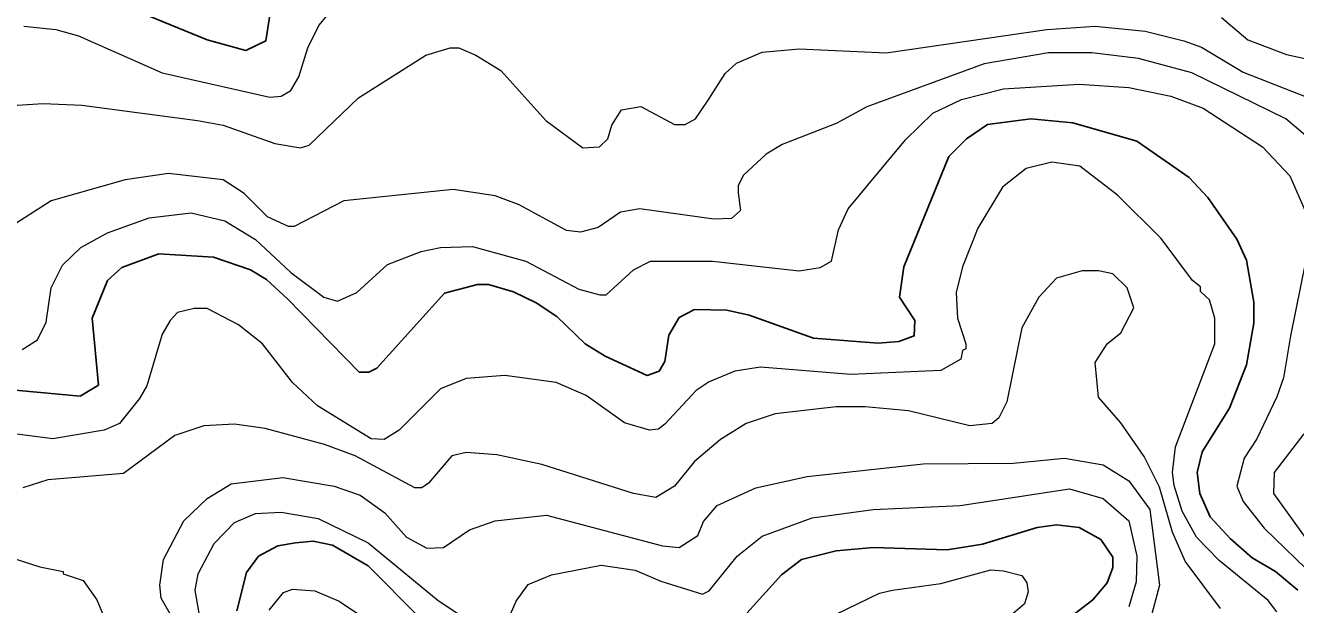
# Model space of a CAD drawing. Extents: x 423 to 448.8, y 7456.3 to 7484.
# Drawn here: x 432.712 to 433.933, y 7471.885 to 7472.442 of the extents above; entities that cross this region are included whole.
import ezdxf

# ---------------------------------------------------------------- set-up
doc = ezdxf.new("R2010")
doc.units = 0
doc.header["$LTSCALE"] = 0.032
doc.layers.add('1', color=7, linetype='Continuous', lineweight=25)
doc.layers.add('2', color=7, linetype='Continuous', lineweight=13)

msp = doc.modelspace()

# ---------------------------------------------------------------- linework, layer by layer
at = {"layer": '1'}
for points in [[(432.7735, 7472.4745), (432.8864, 7472.4281), (432.9235, 7472.418), (432.9429, 7472.4273), (432.9483, 7472.4621)], [(433.9352, 7471.899), (433.9137, 7471.917), (433.8911, 7471.9299), (433.8702, 7471.9485), (433.8509, 7471.9694), (433.8409, 7471.9918), (433.8385, 7472.012), (433.8432, 7472.0321), (433.8694, 7472.0738), (433.8857, 7472.1156), (433.8927, 7472.1558), (433.8927, 7472.1759), (433.8857, 7472.2161), (433.8764, 7472.2363), (433.8486, 7472.2765), (433.8308, 7472.2958), (433.7805, 7472.3306), (433.7187, 7472.3484), (433.6784, 7472.3523), (433.6367, 7472.3468), (433.6166, 7472.3329), (433.5995, 7472.3159), (433.5562, 7472.21), (433.5523, 7472.1806), (433.567, 7472.1581), (433.5663, 7472.1434), (433.5516, 7472.138), (433.5315, 7472.1364), (433.4696, 7472.1411), (433.4077, 7472.1635), (433.3861, 7472.1682), (433.3551, 7472.1689), (433.3404, 7472.1612), (433.3304, 7472.1442), (433.3265, 7472.1187), (433.3211, 7472.1094), (433.3095, 7472.1055), (433.2692, 7472.124)], [(433.2692, 7472.124), (433.2499, 7472.1357), (433.2228, 7472.162), (433.2027, 7472.1751), (433.1811, 7472.1859), (433.1571, 7472.1929), (433.1463, 7472.1929), (433.1146, 7472.1844), (433.0496, 7472.1125), (433.0419, 7472.1086), (433.0326, 7472.1086), (432.9637, 7472.179), (432.9436, 7472.1976), (432.9282, 7472.2069), (432.8926, 7472.2192), (432.84, 7472.2223), (432.8044, 7472.2091), (432.7905, 7472.1968), (432.7758, 7472.1605), (432.782, 7472.0962), (432.7642, 7472.0854), (432.6807, 7472.0932)], [(433.3814, 7471.8503), (433.4386, 7471.9137), (433.458, 7471.9284), (433.4913, 7471.9369), (433.5268, 7471.94), (433.598, 7471.9377), (433.632, 7471.9431), (433.6846, 7471.9593), (433.7032, 7471.9616), (433.725, 7471.9591), (433.7457, 7471.9477), (433.7573, 7471.9307), (433.7573, 7471.9207), (433.7519, 7471.906), (433.738, 7471.8897), (433.7202, 7471.8758)], [(432.915, 7471.8789), (432.9243, 7471.916), (432.9359, 7471.9315), (432.9545, 7471.9416), (432.9715, 7471.9446), (432.9885, 7471.9462), (433.0071, 7471.9423), (433.0411, 7471.9222), (433.0906, 7471.8727)]]:
    msp.add_lwpolyline(points, dxfattribs=at)
at = {"layer": '2'}
for points in [[(432.7101, 7472.4412), (432.741, 7472.4381), (432.7627, 7472.4319), (432.8431, 7472.3963), (432.9467, 7472.3731), (432.9576, 7472.3739), (432.9668, 7472.3793), (432.9746, 7472.3925), (432.9831, 7472.4203), (432.9939, 7472.442), (433.0187, 7472.4721)], [(433.8617, 7472.4497), (433.8872, 7472.428), (433.9244, 7472.4141), (433.9492, 7472.4087)], [(433.3683, 7472.37), (433.3845, 7472.3956), (433.3953, 7472.4056), (433.4201, 7472.4164), (433.4557, 7472.4195), (433.5392, 7472.4157), (433.6939, 7472.4381), (433.7403, 7472.4412), (433.7883, 7472.4366), (433.8254, 7472.4273), (433.8424, 7472.4211), (433.8826, 7472.3971), (433.9538, 7472.3693)], [(433.9445, 7472.3345), (433.9236, 7472.3522), (433.8331, 7472.3963), (433.7821, 7472.4103), (433.7372, 7472.4157), (433.6955, 7472.4157), (433.6336, 7472.4049), (433.5207, 7472.3638), (433.4912, 7472.3476), (433.4394, 7472.3275), (433.424, 7472.3182), (433.4023, 7472.2981), (433.3969, 7472.2881), (433.3969, 7472.2811), (433.3992, 7472.2641), (433.3907, 7472.2563), (433.3737, 7472.2556), (433.3025, 7472.2656), (433.284, 7472.2625), (433.2623, 7472.2478), (433.2453, 7472.2432), (433.2321, 7472.2448), (433.1865, 7472.2695), (433.1633, 7472.278), (433.1231, 7472.2842), (433.0179, 7472.2734), (432.97, 7472.2486), (432.9645, 7472.2486), (432.9444, 7472.2579), (432.922, 7472.2803), (432.9019, 7472.2935), (432.8493, 7472.2997), (432.8075, 7472.2935), (432.7364, 7472.2734), (432.6946, 7472.2463)], [(432.7039, 7472.3654), (432.7286, 7472.3669), (432.7658, 7472.3654), (432.8771, 7472.3507), (432.9019, 7472.3461), (432.9514, 7472.3283), (432.9761, 7472.3244), (432.9846, 7472.3267), (433.0318, 7472.3724), (433.0968, 7472.4133), (433.12, 7472.4203), (433.1285, 7472.4203), (433.1448, 7472.4133), (433.1687, 7472.3986), (433.212, 7472.3507), (433.2476, 7472.3244), (433.2638, 7472.3252), (433.2716, 7472.3329), (433.2754, 7472.3461), (433.2847, 7472.3608), (433.3033, 7472.3639), (433.3358, 7472.3468), (433.3459, 7472.3468), (433.3559, 7472.3523), (433.3683, 7472.37)], [(432.7085, 7472.1303), (432.7232, 7472.1395), (432.7317, 7472.1566), (432.7363, 7472.1898), (432.7472, 7472.2115), (432.765, 7472.2285), (432.7905, 7472.2424), (432.8307, 7472.2571), (432.8709, 7472.2617), (432.9034, 7472.254), (432.9328, 7472.2362), (432.9669, 7472.2045), (432.9985, 7472.1806), (433.0117, 7472.1767), (433.0302, 7472.1852), (433.0597, 7472.2122), (433.0922, 7472.2246), (433.1107, 7472.2285), (433.1417, 7472.2293), (433.1927, 7472.2153), (433.2438, 7472.1883), (433.2639, 7472.1829), (433.27, 7472.1829), (433.2963, 7472.2069), (433.3126, 7472.2154), (433.3722, 7472.2154), (433.4557, 7472.2061), (433.4758, 7472.2092), (433.4866, 7472.2153), (433.4936, 7472.2455), (433.5028, 7472.2656), (433.5578, 7472.3321), (433.5841, 7472.3577), (433.6119, 7472.3708), (433.6521, 7472.3809), (433.7248, 7472.3855), (433.7728, 7472.3824), (433.813, 7472.3739), (433.844, 7472.3623), (433.9012, 7472.3252), (433.9275, 7472.2973), (433.9453, 7472.2564)], [(433.9151, 7471.8781), (433.9066, 7471.8889), (433.8594, 7471.9276), (433.8377, 7471.95), (433.8238, 7471.9748), (433.8161, 7471.9996), (433.8145, 7472.012), (433.8176, 7472.0367), (433.8555, 7472.1357), (433.8555, 7472.1605), (433.8501, 7472.1782), (433.8416, 7472.186), (433.8416, 7472.1906), (433.8339, 7472.1968), (433.8037, 7472.237), (433.7619, 7472.2788), (433.7256, 7472.3066), (433.6986, 7472.3105), (433.6738, 7472.3043), (433.6513, 7472.2865), (433.6274, 7472.2471), (433.6127, 7472.21), (433.6065, 7472.1852), (433.608, 7472.1605), (433.6158, 7472.1357), (433.6158, 7472.1311), (433.6127, 7472.1295)], [(433.943, 7472.2161), (433.9282, 7472.1434), (433.9213, 7472.1032), (433.9151, 7472.0847), (433.8958, 7472.0444), (433.8834, 7472.0258), (433.8764, 7471.9988), (433.8826, 7471.9841), (433.9027, 7471.9586), (433.953, 7471.9099)], [(433.8609, 7471.8812), (433.8269, 7471.9269), (433.8145, 7471.9547), (433.8022, 7471.998), (433.7875, 7472.0274), (433.7651, 7472.0599), (433.7434, 7472.0846), (433.7403, 7472.1179), (433.7519, 7472.1357), (433.7651, 7472.1465), (433.7774, 7472.1705), (433.7712, 7472.1898), (433.7573, 7472.203), (433.7434, 7472.2061), (433.7279, 7472.2061), (433.7031, 7472.1991), (433.6861, 7472.1806), (433.6699, 7472.1512), (433.6552, 7472.08), (433.6475, 7472.0645), (433.6413, 7472.0591), (433.6197, 7472.0568), (433.5609, 7472.0715), (433.5191, 7472.0753), (433.4913, 7472.0753), (433.4325, 7472.0684), (433.4046, 7472.0591), (433.3799, 7472.0437), (433.3551, 7472.0228), (433.3358, 7471.9988), (433.318, 7471.9879), (433.2964, 7471.9918), (433.2082, 7472.0197), (433.1649, 7472.029), (433.1355, 7472.0313), (433.1216, 7472.0282), (433.0991, 7472.0019), (433.0929, 7471.9972), (433.086, 7471.9972), (433.0287, 7472.0282), (432.9993, 7472.039), (432.9421, 7472.0545), (432.9127, 7472.0584), (432.8833, 7472.0568), (432.8555, 7472.0475), (432.806, 7472.0111), (432.7333, 7472.005), (432.7093, 7471.9972)], [(433.6127, 7472.1295), (433.6111, 7472.121), (433.5918, 7472.1101), (433.5052, 7472.1063), (433.4186, 7472.1133), (433.3938, 7472.1094), (433.3691, 7472.0993), (433.3567, 7472.0908), (433.3265, 7472.0584), (433.3203, 7472.0537), (433.3118, 7472.0529), (433.2878, 7472.0599), (433.2507, 7472.0862), (433.2221, 7472.0985), (433.1726, 7472.1055), (433.1355, 7472.1024), (433.1107, 7472.0924), (433.0712, 7472.0529), (433.0566, 7472.0437), (433.0442, 7472.0444), (432.9924, 7472.0761), (432.9684, 7472.0985), (432.9398, 7472.1357), (432.9166, 7472.1542), (432.8864, 7472.1697), (432.874, 7472.1697), (432.8578, 7472.1658), (432.8508, 7472.1581), (432.8431, 7472.145), (432.8284, 7472.0955), (432.8214, 7472.0831), (432.8021, 7472.0591), (432.7874, 7472.0529), (432.7379, 7472.0444), (432.6142, 7472.0606)], [(434.0157, 7471.848), (433.912, 7471.9918), (433.9128, 7472.012), (433.9414, 7472.0491)], [(432.8562, 7471.8665), (432.8423, 7471.8913), (432.8408, 7471.9037), (432.8446, 7471.9284), (432.864, 7471.9655), (432.8864, 7471.9872), (432.9096, 7472.0011), (432.9591, 7472.0073), (433.0086, 7471.9988), (433.0334, 7471.9903), (433.0573, 7471.9732), (433.0782, 7471.95), (433.0975, 7471.9392), (433.1138, 7471.94), (433.1386, 7471.957), (433.1633, 7471.9655), (433.2128, 7471.9709), (433.3242, 7471.9415), (433.3404, 7471.94), (433.3582, 7471.9516), (433.3636, 7471.9648), (433.3768, 7471.9802), (433.4139, 7471.9972), (433.4634, 7472.0081), (433.5748, 7472.0204), (433.6614, 7472.0212), (433.7109, 7472.0258), (433.7481, 7472.0196), (433.7728, 7472.0042), (433.7929, 7471.9764), (433.8022, 7471.9037), (433.7921, 7471.8665)], [(433.1726, 7471.8634), (433.1834, 7471.8882), (433.195, 7471.9044), (433.2175, 7471.9137), (433.2654, 7471.923), (433.2979, 7471.9183), (433.3227, 7471.9075), (433.3628, 7471.8951), (433.369, 7471.8982), (433.3961, 7471.9315), (433.4201, 7471.9508), (433.4681, 7471.9686), (433.5268, 7471.9764), (433.6104, 7471.9802), (433.7156, 7471.9965), (433.7481, 7471.9872), (433.7728, 7471.9655), (433.7805, 7471.9315), (433.7797, 7471.9068), (433.7728, 7471.8828)], [(432.8895, 7471.8139), (432.8748, 7471.899), (432.8779, 7471.9145), (432.8933, 7471.9439), (432.9127, 7471.964), (432.9328, 7471.9725), (432.9576, 7471.974), (432.9932, 7471.9678), (433.0411, 7471.9446), (433.1084, 7471.8889), (433.1331, 7471.8727)], [(432.6915, 7471.9323), (432.7255, 7471.9214), (432.7479, 7471.9168), (432.7479, 7471.9145), (432.7673, 7471.9083), (432.7804, 7471.8897), (432.7866, 7471.8743)], [(433.4913, 7471.8758), (433.533, 7471.8959), (433.5454, 7471.899), (433.5918, 7471.9052), (433.6398, 7471.9184), (433.6521, 7471.9176), (433.6699, 7471.9129), (433.6746, 7471.906), (433.676, 7471.8974), (433.6722, 7471.8858), (433.6186, 7471.8397)], [(432.9459, 7471.8797), (432.9599, 7471.8967), (432.9684, 7471.8998), (432.9901, 7471.8982), (433.0133, 7471.8882), (433.0589, 7471.858)]]:
    msp.add_lwpolyline(points, dxfattribs=at)

doc.saveas('drawing.dxf')
